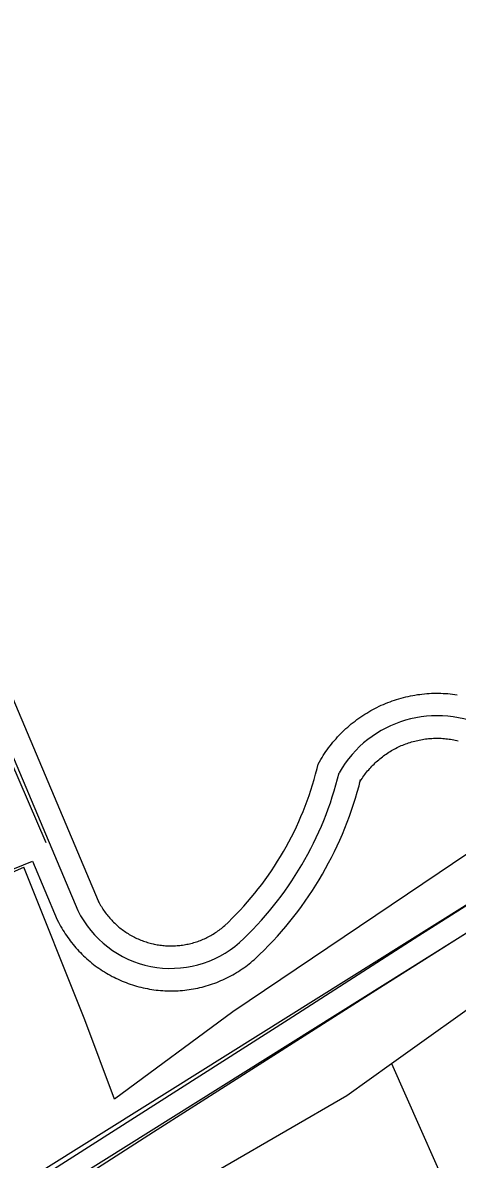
# Model space of a CAD drawing. Extents: x 3445503 to 3483459, y 540493 to 566012.
# Drawn here: x 3472224 to 3472514, y 554828 to 555585 of the extents above; entities that cross this region are included whole.
import ezdxf

# ---------------------------------------------------------------- set-up
doc = ezdxf.new("R2010")
doc.units = 0
for name, color, linetype in [('V-DTCH-CNTR', 7, 'Continuous'), ('V-RAIL-TRAK', 7, 'Continuous'), ('V-ROAD-CNTR', 7, 'Continuous'), ('V-TOPO-SHOR', 7, 'Continuous')]:
    doc.layers.add(name, color=color, linetype=linetype)

msp = doc.modelspace()

# ---------------------------------------------------------------- linework, layer by layer
at = {"layer": 'V-DTCH-CNTR'}
msp.add_lwpolyline([(3471780.52, 554775.54), (3471760.33, 554837.08), (3471742.39, 554876.34), (3471703.71, 554980.26), (3471622.21, 555188.05), (3471569.31, 555321.4), (3471493.11, 555508.57), (3471489.99, 555516.25), (3471482.59, 555533.31), (3471597.88, 555575.7), (3471755.08, 555629.83), (3471937.56, 555699.72), (3471961.84, 555710.81), (3472018.4, 555574.89), (3472100.87, 555375.4), (3472174.94, 555188.8), (3472239.54, 555039.35)], dxfattribs=at)
at = {"layer": 'V-RAIL-TRAK'}
for points in [[(3473163.85, 555409.62), (3473116.58, 555380.02), (3473069.44, 555350.23), (3473022.41, 555320.26), (3472975.49, 555290.1), (3472928.69, 555259.77), (3472882.01, 555229.25), (3472835.45, 555198.56), (3472766.22, 555153.94), (3472696.88, 555109.48), (3472597.14, 555045.97), (3472557.89, 555021.07), (3472488.23, 554977.12), (3472401.23, 554921.22), (3472314.1, 554865.51), (3472226.85, 554809.98)], [(3472236.11, 554798.15), (3472311.35, 554846.43), (3472386.69, 554894.55), (3472462.14, 554942.5), (3472537.69, 554990.28)]]:
    msp.add_lwpolyline(points, dxfattribs=at)
at = {"layer": 'V-ROAD-CNTR'}
for points in [[(3468138.81, 554033.16), (3468296, 554064.43), (3468789.17, 554118.58), (3469204.14, 554160.28), (3469751.77, 554215.1), (3470124.77, 554253.41), (3470516.17, 554290.03), (3470698.29, 554312.81), (3470863.47, 554331.11), (3471003.36, 554347.61), (3471107.48, 554365.04), (3471215.03, 554386.81), (3471325.31, 554412.74), (3471414.4, 554432.1), (3471545.66, 554474.27), (3471679.98, 554520.05), (3471868.88, 554605.79), (3472145.39, 554763.36), (3472596.5, 555045.79), (3473094.63, 555368.2), (3473177.96, 555426.56), (3473377.13, 555552.85), (3473631.61, 555713.75), (3473954.26, 555918.92)], [(3468297.74, 554048.52), (3468790.84, 554102.66), (3469205.74, 554144.36), (3469753.38, 554199.18), (3470126.33, 554237.49), (3470517.91, 554274.12), (3470700.16, 554296.92), (3470865.29, 554315.22), (3471005.62, 554331.76), (3471110.39, 554349.3), (3471218.45, 554371.17), (3471328.84, 554397.13), (3471418.55, 554416.63), (3471550.69, 554459.08), (3471685.88, 554505.16), (3471876.17, 554591.53), (3472153.6, 554749.62), (3472605.1, 555032.3), (3473103.57, 555354.93), (3473186.83, 555413.24), (3473385.69, 555539.33), (3473640.18, 555700.23), (3473962.84, 555905.42)], [(3472032.24, 555573.94), (3472274.55, 555000.34), (3472274.8, 554999.83), (3472275.22, 554999.03), (3472275.7, 554998.17), (3472276.18, 554997.33), (3472276.64, 554996.55), (3472277.16, 554995.71), (3472277.68, 554994.9), (3472278.17, 554994.16), (3472278.71, 554993.38), (3472279.27, 554992.61), (3472279.86, 554991.82), (3472280.44, 554991.07), (3472281, 554990.36), (3472281.6, 554989.64), (3472282.25, 554988.9), (3472282.88, 554988.19), (3472283.52, 554987.49), (3472284.16, 554986.82), (3472284.83, 554986.15), (3472285.52, 554985.47), (3472286.21, 554984.82), (3472286.89, 554984.21), (3472287.62, 554983.57), (3472288.34, 554982.96), (3472289.07, 554982.36), (3472289.82, 554981.76), (3472290.58, 554981.19), (3472291.33, 554980.64), (3472292.08, 554980.11), (3472292.9, 554979.55), (3472293.7, 554979.02), (3472294.48, 554978.53), (3472295.26, 554978.05), (3472296.14, 554977.55), (3472296.94, 554977.09), (3472297.74, 554976.67), (3472298.63, 554976.21), (3472299.49, 554975.78), (3472300.29, 554975.4), (3472301.18, 554975), (3472302.05, 554974.63), (3472302.94, 554974.27), (3472303.83, 554973.91), (3472304.68, 554973.6), (3472305.59, 554973.28), (3472306.51, 554972.98), (3472307.37, 554972.71), (3472308.3, 554972.44), (3472309.23, 554972.18), (3472310.15, 554971.95), (3472311.08, 554971.73), (3472311.95, 554971.54), (3472312.91, 554971.35), (3472313.88, 554971.17), (3472314.77, 554971.03), (3472315.7, 554970.9), (3472316.69, 554970.77), (3472317.61, 554970.66), (3472318.52, 554970.58), (3472319.48, 554970.51), (3472320.47, 554970.45), (3472321.39, 554970.41), (3472322.31, 554970.4), (3472323.27, 554970.39), (3472324.23, 554970.4), (3472325.17, 554970.43), (3472326.1, 554970.48), (3472327.08, 554970.54), (3472328.01, 554970.61), (3472328.94, 554970.71), (3472329.9, 554970.82), (3472330.84, 554970.95), (3472331.76, 554971.09), (3472332.69, 554971.25), (3472333.62, 554971.43), (3472334.59, 554971.63), (3472335.5, 554971.83), (3472336.38, 554972.04), (3472337.3, 554972.29), (3472338.24, 554972.55), (3472339.15, 554972.83), (3472340.06, 554973.12), (3472340.91, 554973.4), (3472341.81, 554973.73), (3472342.74, 554974.08)], [(3472018.4, 555568.17), (3472260.92, 554994.06)], [(3472476.55, 555135.5), (3472478.05, 555135.9), (3472479.63, 555136.29), (3472481.14, 555136.63), (3472482.66, 555136.95), (3472484.21, 555137.25), (3472485.75, 555137.52), (3472487.35, 555137.77), (3472488.89, 555137.98), (3472490.4, 555138.17), (3472492.02, 555138.34), (3472493.59, 555138.47), (3472495.12, 555138.58), (3472496.71, 555138.66), (3472498.31, 555138.71), (3472499.86, 555138.73), (3472501.39, 555138.73), (3472503, 555138.71), (3472504.59, 555138.64), (3472506.14, 555138.56), (3472507.7, 555138.45), (3472509.28, 555138.31), (3472510.85, 555138.14), (3472512.39, 555137.95), (3472513.96, 555137.73)], [(3472342.74, 554974.08), (3472343.58, 554974.41), (3472344.45, 554974.78), (3472345.37, 554975.18), (3472346.19, 554975.56), (3472347.05, 554975.98), (3472347.91, 554976.4), (3472348.7, 554976.82), (3472349.57, 554977.3), (3472350.4, 554977.77), (3472351.18, 554978.24), (3472352.02, 554978.76), (3472352.83, 554979.27), (3472353.58, 554979.77), (3472354.36, 554980.32), (3472355.13, 554980.87), (3472355.91, 554981.46), (3472356.67, 554982.04), (3472357.38, 554982.61), (3472358.09, 554983.2), (3472359, 554983.99), (3472358.83, 554983.84), (3472361.3, 554986.17), (3472363.93, 554988.76), (3472366.57, 554991.46), (3472369.18, 554994.18), (3472371.67, 554996.91), (3472374.17, 554999.74), (3472376.62, 555002.58), (3472378.97, 555005.43), (3472381.29, 555008.36), (3472383.58, 555011.34), (3472385.81, 555014.37), (3472388.01, 555017.41), (3472390.1, 555020.46), (3472392.15, 555023.56), (3472394.18, 555026.76), (3472396.14, 555029.94), (3472398.04, 555033.17), (3472399.88, 555036.4), (3472401.66, 555039.69), (3472403.4, 555043.02), (3472405.08, 555046.37), (3472406.67, 555049.72), (3472408.23, 555053.15), (3472409.73, 555056.56), (3472411.15, 555060.02), (3472412.54, 555063.51), (3472413.85, 555067.03), (3472415.11, 555070.52), (3472416.27, 555074.05), (3472417.41, 555077.67), (3472418.48, 555081.25), (3472419.48, 555084.82), (3472420.42, 555088.48), (3472421.14, 555091.36), (3472422.93, 555094.48), (3472423.77, 555095.86), (3472424.58, 555097.15), (3472425.43, 555098.47), (3472426.34, 555099.81), (3472427.22, 555101.05), (3472428.14, 555102.33), (3472429.11, 555103.61), (3472430.08, 555104.84), (3472431.08, 555106.07), (3472432.07, 555107.24), (3472433.09, 555108.42), (3472434.18, 555109.63), (3472435.26, 555110.78), (3472436.32, 555111.87), (3472437.43, 555112.99), (3472438.58, 555114.09), (3472439.73, 555115.16), (3472440.92, 555116.22), (3472442.08, 555117.23), (3472443.29, 555118.24), (3472444.53, 555119.25), (3472445.75, 555120.19), (3472447.01, 555121.14), (3472448.3, 555122.07), (3472449.58, 555122.97), (3472450.87, 555123.84), (3472452.21, 555124.71), (3472453.58, 555125.55), (3472454.88, 555126.33), (3472456.23, 555127.11), (3472457.63, 555127.89), (3472459.04, 555128.63), (3472460.41, 555129.32), (3472461.83, 555130.02), (3472463.3, 555130.7), (3472464.7, 555131.31), (3472466.13, 555131.92), (3472467.62, 555132.53), (3472469.09, 555133.08), (3472470.57, 555133.62), (3472472.04, 555134.12), (3472473.52, 555134.6), (3472475.06, 555135.07), (3472476.55, 555135.5)], [(3472484.53, 555106.58), (3472485.56, 555106.85), (3472486.54, 555107.09), (3472487.58, 555107.33), (3472488.62, 555107.55), (3472489.64, 555107.75), (3472490.69, 555107.93), (3472491.68, 555108.09), (3472492.74, 555108.23), (3472493.82, 555108.36), (3472494.82, 555108.47), (3472495.86, 555108.55), (3472496.96, 555108.63), (3472497.98, 555108.69), (3472499, 555108.72), (3472500.06, 555108.73), (3472501.15, 555108.73), (3472502.17, 555108.72), (3472503.19, 555108.68), (3472504.26, 555108.62), (3472505.32, 555108.54), (3472506.36, 555108.45), (3472507.39, 555108.34), (3472508.46, 555108.21), (3472509.47, 555108.06), (3472510.5, 555107.9), (3472511.56, 555107.71), (3472512.59, 555107.51), (3472513.6, 555107.29), (3472514.61, 555107.06)], [(3472353.54, 554946.09), (3472354.95, 554946.65), (3472356.31, 554947.23), (3472357.61, 554947.79), (3472358.98, 554948.42), (3472360.3, 554949.06), (3472361.62, 554949.72), (3472362.95, 554950.42), (3472364.2, 554951.11), (3472365.48, 554951.83), (3472366.78, 554952.61), (3472367.99, 554953.36), (3472369.22, 554954.15), (3472370.48, 554954.99), (3472371.68, 554955.82), (3472372.88, 554956.68), (3472374.03, 554957.55), (3472375.19, 554958.43), (3472376.37, 554959.38), (3472377.51, 554960.33), (3472378.43, 554961.13), (3472378.75, 554961.4), (3472382.12, 554964.57), (3472385.18, 554967.59), (3472388.12, 554970.59), (3472391.08, 554973.68), (3472393.99, 554976.86), (3472396.77, 554980.01), (3472399.56, 554983.25), (3472402.3, 554986.58), (3472404.94, 554989.9), (3472407.55, 554993.3), (3472410.05, 554996.69), (3472412.54, 555000.14), (3472414.99, 555003.71), (3472417.33, 555007.26), (3472419.6, 555010.83), (3472421.84, 555014.44), (3472424.01, 555018.14), (3472426.12, 555021.85), (3472428.16, 555025.62), (3472430.11, 555029.36), (3472432.03, 555033.19), (3472433.87, 555037.06), (3472435.62, 555040.91), (3472437.34, 555044.82), (3472438.97, 555048.77), (3472440.54, 555052.73), (3472442.03, 555056.72), (3472443.47, 555060.75), (3472444.82, 555064.83), (3472446.09, 555068.85), (3472447.3, 555072.91), (3472448.46, 555077.05), (3472449.51, 555081.14), (3472449.25, 555080.07), (3472448.76, 555079.23), (3472449.28, 555080.08), (3472449.87, 555081.01), (3472450.44, 555081.9), (3472451.01, 555082.73), (3472451.64, 555083.62), (3472452.26, 555084.48), (3472452.86, 555085.28), (3472453.51, 555086.11), (3472454.18, 555086.92), (3472454.87, 555087.75), (3472455.57, 555088.55), (3472456.24, 555089.29), (3472456.95, 555090.05), (3472457.71, 555090.83), (3472458.45, 555091.57), (3472459.2, 555092.3), (3472459.96, 555093), (3472460.74, 555093.7), (3472461.55, 555094.4), (3472462.35, 555095.08), (3472463.15, 555095.72), (3472463.99, 555096.37), (3472464.82, 555097), (3472465.67, 555097.61), (3472466.54, 555098.22), (3472467.42, 555098.81), (3472468.28, 555099.37), (3472469.14, 555099.91), (3472470.09, 555100.47), (3472471.01, 555101), (3472471.9, 555101.5), (3472472.81, 555101.98), (3472473.79, 555102.47), (3472474.72, 555102.93), (3472475.63, 555103.35), (3472476.63, 555103.79), (3472477.61, 555104.21), (3472478.54, 555104.58), (3472479.54, 555104.96), (3472480.52, 555105.32), (3472481.52, 555105.66), (3472482.53, 555105.99), (3472483.51, 555106.28), (3472484.53, 555106.58)], [(3472081.57, 554966.28), (3472230.83, 555026.73)], [(3472230.83, 555026.73), (3472247.29, 554987.78), (3472248.12, 554986.12), (3472248.82, 554984.79), (3472249.51, 554983.54), (3472250.23, 554982.26), (3472251.01, 554980.96), (3472251.76, 554979.76), (3472252.54, 554978.52), (3472253.39, 554977.25), (3472254.23, 554976.05), (3472255.09, 554974.86), (3472255.94, 554973.71), (3472256.84, 554972.55), (3472257.79, 554971.36), (3472258.73, 554970.23), (3472259.67, 554969.14), (3472260.64, 554968.05), (3472261.65, 554966.96), (3472262.67, 554965.89), (3472263.71, 554964.84), (3472264.74, 554963.83), (3472265.82, 554962.81), (3472266.93, 554961.81), (3472268.02, 554960.86), (3472269.14, 554959.9), (3472270.28, 554958.97), (3472271.43, 554958.06), (3472272.59, 554957.18), (3472273.79, 554956.29), (3472275.02, 554955.43), (3472276.2, 554954.63), (3472277.41, 554953.83), (3472278.68, 554953.02), (3472279.96, 554952.25), (3472281.19, 554951.53), (3472282.48, 554950.8), (3472283.83, 554950.08), (3472285.09, 554949.44), (3472286.39, 554948.79), (3472287.76, 554948.14), (3472289.09, 554947.55), (3472290.45, 554946.96), (3472291.79, 554946.41), (3472293.14, 554945.88), (3472294.57, 554945.35), (3472295.94, 554944.88), (3472297.31, 554944.42), (3472298.76, 554943.97), (3472300.16, 554943.57), (3472301.55, 554943.18), (3472302.98, 554942.82), (3472304.41, 554942.48), (3472305.89, 554942.16), (3472307.31, 554941.88), (3472308.71, 554941.62), (3472310.22, 554941.37), (3472311.68, 554941.17), (3472313.09, 554940.98), (3472314.58, 554940.82), (3472316.08, 554940.68), (3472317.53, 554940.57), (3472318.95, 554940.49), (3472320.44, 554940.43), (3472321.94, 554940.4), (3472323.39, 554940.39), (3472324.85, 554940.41), (3472326.34, 554940.45), (3472327.82, 554940.52), (3472329.25, 554940.62), (3472330.73, 554940.74), (3472332.21, 554940.89), (3472333.64, 554941.06), (3472335.12, 554941.25), (3472336.57, 554941.48), (3472338.04, 554941.73), (3472339.48, 554942.01), (3472340.88, 554942.29), (3472342.32, 554942.61), (3472343.8, 554942.97), (3472345.21, 554943.35), (3472346.59, 554943.74), (3472348.01, 554944.16), (3472349.4, 554944.6), (3472350.84, 554945.09), (3472352.22, 554945.59), (3472353.54, 554946.09)]]:
    msp.add_lwpolyline(points, dxfattribs=at)
for centre, radius, start, end in [((3472500.5, 555048.63), 75.1, 62.16472, 150.41197), ((3472212.49, 555140.43), 229.33, 312.96661, 346.19697), ((3472323.07, 555024.67), 69.28, 206.21889, 311.29654)]:
    msp.add_arc(centre, radius, start, end, dxfattribs=at)
at = {"layer": 'V-TOPO-SHOR'}
msp.add_line((3472089.07, 554962.66), (3472224.96, 555022.85), dxfattribs=at)
for points in [[(3472575.22, 555044.81), (3472566.04, 555062.27), (3472501.8, 555019.14), (3472364.33, 554926.35), (3472285.36, 554868.25), (3472265.57, 554921.05), (3472224.96, 555022.85)], [(3472182.75, 554712.45), (3472318.19, 554800.05), (3472440.33, 554870.77), (3472470.1, 554891.99), (3472539.23, 554941.3), (3472608.17, 554985.93), (3472611.44, 554988.07)], [(3472470.1, 554891.99), (3472567.41, 554672.55), (3472613.18, 554564.71)]]:
    msp.add_lwpolyline(points, dxfattribs=at)

doc.saveas('drawing.dxf')
